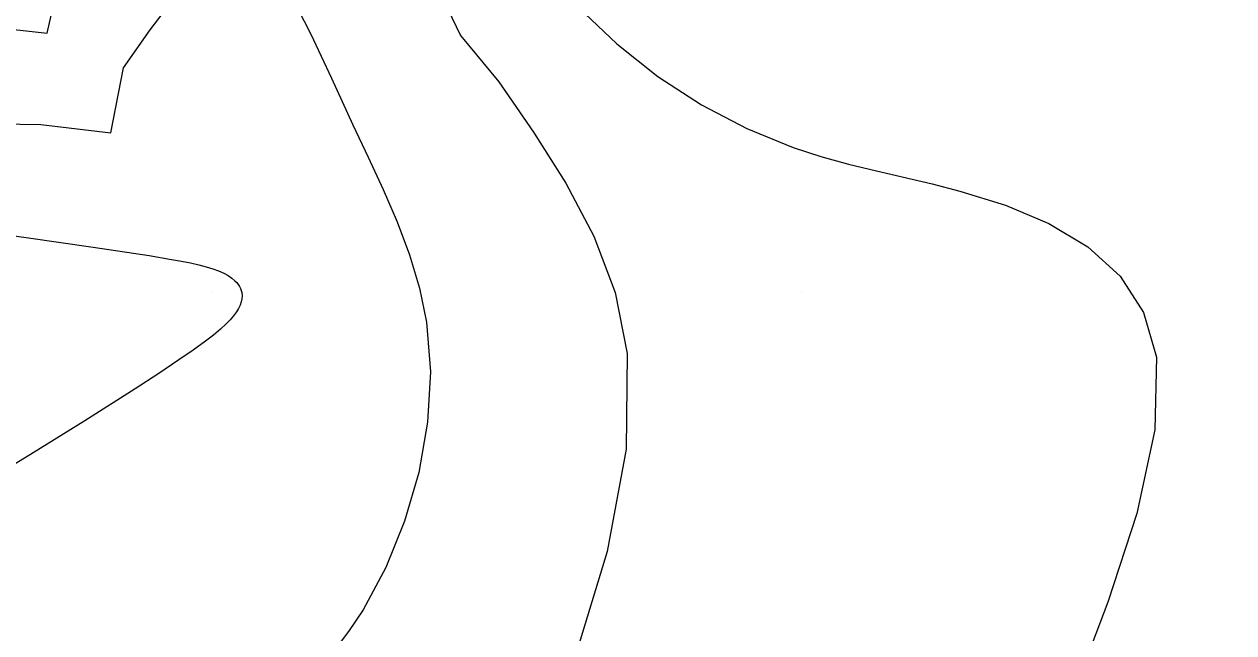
# Model space of a CAD drawing. Extents: x 2356077 to 2359823, y 225951 to 227822.
# Drawn here: x 2358021 to 2358072.3, y 226188.2 to 226214 of the extents above; entities that cross this region are included whole.
import ezdxf

# ---------------------------------------------------------------- set-up
doc = ezdxf.new("R2010")
doc.units = 0
for name, color, linetype in [('DTM Contours Major', 7, 'Continuous'), ('DTM Contours Minor', 7, 'Continuous'), ('Exist DTM Breakline', 7, 'Continuous'), ('Exist DTM Breakline Underwater', 7, 'Continuous'), ('PH Exist DTM Point', 7, 'Continuous')]:
    doc.layers.add(name, color=color, linetype=linetype)

msp = doc.modelspace()

# ---------------------------------------------------------------- linework, layer by layer
at = {"layer": 'DTM Contours Major'}
for points in [[(2358019.053, 226209.749), (2358021.7, 226209.715), (2358024.667, 226209.36), (2358025.2, 226212.112), (2358026.336, 226213.723), (2358027.397, 226215.115)], [(2358032.293, 226215.202), (2358033.143, 226213.544), (2358034.02, 226211.669), (2358034.927, 226209.699), (2358035.574, 226208.326), (2358036.208, 226206.957), (2358036.801, 226205.584), (2358037.324, 226204.196), (2358037.748, 226202.785), (2358038.044, 226201.339), (2358038.208, 226199.237), (2358038.088, 226197.098), (2358037.715, 226194.972), (2358037.115, 226192.907), (2358036.318, 226190.953), (2358035.352, 226189.159), (2358034.743, 226188.234), (2358034.092, 226187.37)]]:
    msp.add_lwpolyline(points, dxfattribs=at)
at = {"layer": 'DTM Contours Minor'}
for points in [[(2358019.529, 226213.852), (2358021.97, 226213.58), (2358022.595, 226216.326)], [(2358038.245, 226216.078), (2358039.488, 226213.476), (2358041.112, 226211.516), (2358042.57, 226209.382), (2358043.945, 226207.225), (2358045.133, 226204.985), (2358046.035, 226202.601), (2358046.549, 226200.013), (2358046.501, 226195.965), (2358045.697, 226191.623), (2358044.355, 226187.22)], [(2358044.488, 226214.672), (2358046.103, 226213.121), (2358047.848, 226211.741), (2358049.694, 226210.545), (2358051.613, 226209.54), (2358053.578, 226208.739), (2358054.751, 226208.36), (2358055.929, 226208.036), (2358057.109, 226207.747), (2358059.468, 226207.196), (2358060.644, 226206.893), (2358062.583, 226206.288), (2358064.419, 226205.516), (2358066.064, 226204.53), (2358067.43, 226203.288), (2358068.429, 226201.743), (2358068.971, 226199.852), (2358068.908, 226196.774), (2358068.137, 226193.239), (2358066.917, 226189.484), (2358065.506, 226185.748)], [(2358017.941, 226205.344), (2358021.081, 226204.918), (2358023.921, 226204.516), (2358026.284, 226204.158), (2358027.243, 226203.999), (2358027.664, 226203.922), (2358028.047, 226203.845), (2358028.393, 226203.767), (2358028.704, 226203.685), (2358028.985, 226203.598), (2358029.232, 226203.506), (2358029.448, 226203.41), (2358029.634, 226203.309), (2358029.792, 226203.204), (2358029.923, 226203.094), (2358030.001, 226203.015), (2358030.066, 226202.934), (2358030.12, 226202.852), (2358030.162, 226202.767), (2358030.194, 226202.68), (2358030.215, 226202.592), (2358030.227, 226202.464), (2358030.219, 226202.333), (2358030.19, 226202.198), (2358030.142, 226202.06), (2358030.075, 226201.919), (2358029.988, 226201.776), (2358029.869, 226201.611), (2358029.725, 226201.442), (2358029.556, 226201.267), (2358029.306, 226201.037), (2358029.012, 226200.791), (2358028.67, 226200.528), (2358028.155, 226200.155), (2358027.548, 226199.737), (2358026.693, 226199.168), (2358025.69, 226198.515), (2358023.563, 226197.159), (2358021.08, 226195.615), (2358018.372, 226193.977)]]:
    msp.add_lwpolyline(points, dxfattribs=at)
at = {"layer": 'Exist DTM Breakline'}
msp.add_spline([(2357739.379, 226441.004), (2357819.613, 226359.102), (2357890.87, 226277.588), (2357993.999, 226180.096), (2358102.764, 226183.23), (2358191.473, 226205.9), (2358275.273, 226131.78), (2358421.38, 226152.319), (2358505.025, 226137.402), (2358547.118, 226053.573)], degree=3, dxfattribs=at)
at = {"layer": 'Exist DTM Breakline Underwater'}
msp.add_spline([(2357739.428, 226434.309), (2357811.723, 226357.465), (2357885.724, 226276.345), (2357991.789, 226172.502), (2358103.028, 226173.66), (2358191.056, 226197.408), (2358272.648, 226122.63), (2358421.22, 226141.688), (2358498.765, 226117.394), (2358527.12, 226046.782)], degree=3, dxfattribs=at)
at = {"layer": 'PH Exist DTM Point'}
for p, q in [((2358028.944, 226202.655), (2358028.944, 226202.655)), ((2358053.944, 226202.655), (2358053.944, 226202.655))]:
    msp.add_line(p, q, dxfattribs=at)

doc.saveas('drawing.dxf')
